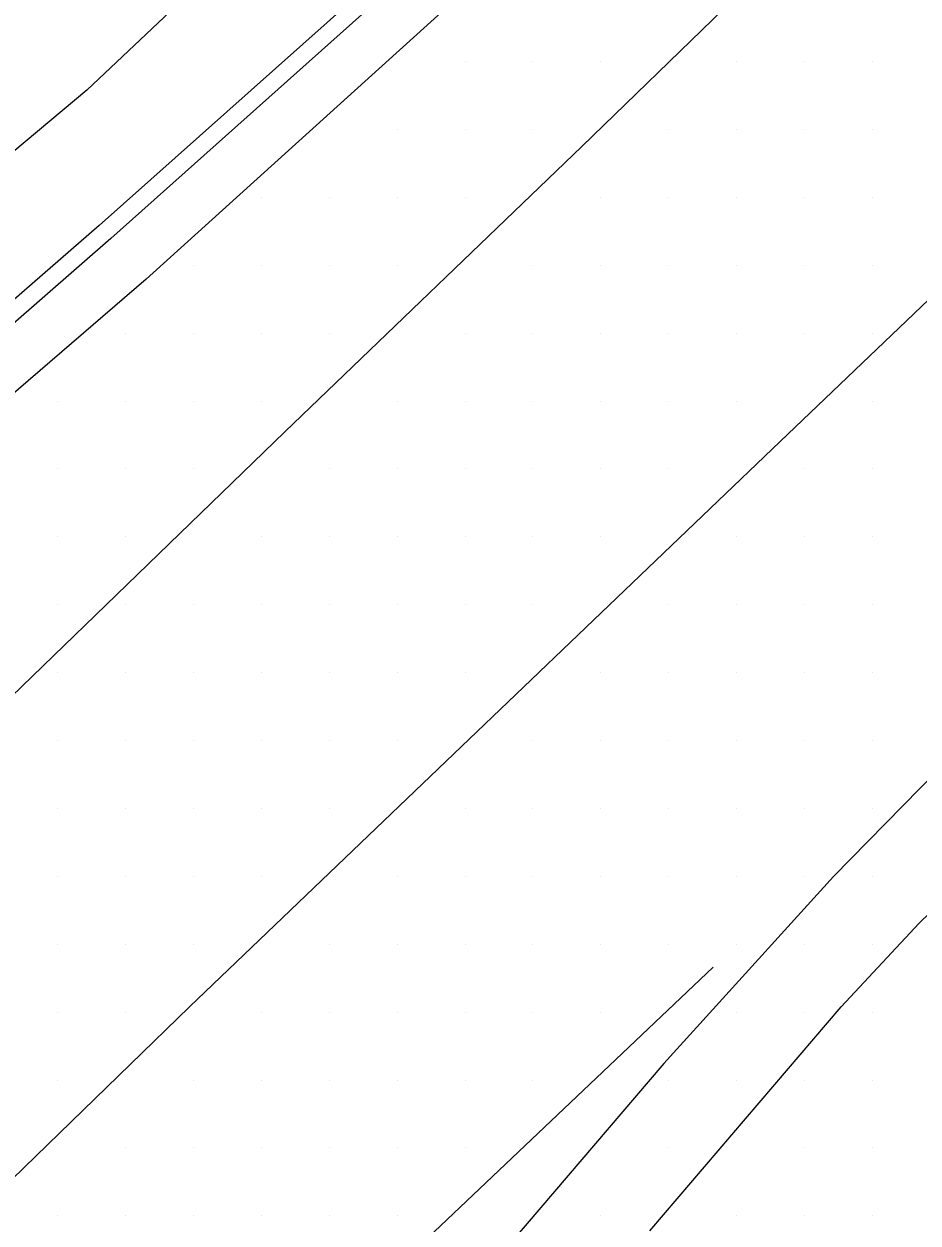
# Model space of a CAD drawing. Extents: x 1762120 to 1766775, y 709485 to 712965.
# Drawn here: x 1765922.5 to 1765955.44, y 709765.99 to 709810.13 of the extents above; entities that cross this region are included whole.
import ezdxf

# ---------------------------------------------------------------- set-up
doc = ezdxf.new("R2010")
doc.units = 0
for name, color, linetype in [('Exist DTM Drainline', 7, 'Continuous'), ('Exist DTM Scan Elevation Point', 7, 'Continuous'), ('Exist Roads Curbs', 7, 'Continuous'), ('Exist Roads EOP', 7, 'Continuous'), ('Exist Roads EOT', 7, 'Continuous'), ('PH Exist DTM Breakline', 7, 'Continuous')]:
    doc.layers.add(name, color=color, linetype=linetype)

msp = doc.modelspace()

# ---------------------------------------------------------------- linework, layer by layer
at = {"layer": 'Exist DTM Drainline'}
msp.add_lwpolyline([(1766063.913, 709930.322), (1766057.701, 709923.91), (1766046.906, 709913.568), (1766035.865, 709903.401), (1766024.816, 709893.244), (1766013.955, 709883.215), (1766002.922, 709873.057), (1765991.913, 709862.875), (1765980.883, 709852.714), (1765969.865, 709842.541), (1765958.834, 709832.379), (1765947.96, 709822.352), (1765936.892, 709812.223), (1765925.699, 709802.239), (1765914.403, 709792.381), (1765903.201, 709782.698), (1765890.304, 709771.843), (1765886.071, 709768.996), (1765882.36, 709767.514), (1765878.452, 709766.471), (1765877.034, 709766.264), (1765873.043, 709766.006), (1765870.064, 709766.269), (1765868.893, 709766.511)], dxfattribs=at)
at = {"layer": 'Exist DTM Scan Elevation Point'}
for p, q in [((1765938.75, 709808.75), (1765938.75, 709808.75)), ((1765941.25, 709808.75), (1765941.25, 709808.75)), ((1765943.75, 709808.75), (1765943.75, 709808.75)), ((1765948.75, 709808.75), (1765948.75, 709808.75)), ((1765951.25, 709808.75), (1765951.25, 709808.75)), ((1765953.75, 709808.75), (1765953.75, 709808.75)), ((1765936.25, 709806.25), (1765936.25, 709806.25)), ((1765938.75, 709806.25), (1765938.75, 709806.25)), ((1765941.25, 709806.25), (1765941.25, 709806.25)), ((1765946.25, 709806.25), (1765946.25, 709806.25)), ((1765948.75, 709806.25), (1765948.75, 709806.25)), ((1765951.25, 709806.25), (1765951.25, 709806.25)), ((1765953.75, 709806.25), (1765953.75, 709806.25)), ((1765931.25, 709803.75), (1765931.25, 709803.75)), ((1765933.75, 709803.75), (1765933.75, 709803.75)), ((1765936.25, 709803.75), (1765936.25, 709803.75)), ((1765938.75, 709803.75), (1765938.75, 709803.75)), ((1765943.75, 709803.75), (1765943.75, 709803.75)), ((1765946.25, 709803.75), (1765946.25, 709803.75)), ((1765948.75, 709803.75), (1765948.75, 709803.75)), ((1765951.25, 709803.75), (1765951.25, 709803.75)), ((1765953.75, 709803.75), (1765953.75, 709803.75)), ((1765928.75, 709801.25), (1765928.75, 709801.25)), ((1765931.25, 709801.25), (1765931.25, 709801.25)), ((1765933.75, 709801.25), (1765933.75, 709801.25)), ((1765936.25, 709801.25), (1765936.25, 709801.25)), ((1765941.25, 709801.25), (1765941.25, 709801.25)), ((1765943.75, 709801.25), (1765943.75, 709801.25)), ((1765946.25, 709801.25), (1765946.25, 709801.25)), ((1765948.75, 709801.25), (1765948.75, 709801.25)), ((1765951.25, 709801.25), (1765951.25, 709801.25)), ((1765953.75, 709801.25), (1765953.75, 709801.25)), ((1765926.25, 709798.75), (1765926.25, 709798.75)), ((1765928.75, 709798.75), (1765928.75, 709798.75)), ((1765931.25, 709798.75), (1765931.25, 709798.75)), ((1765933.75, 709798.75), (1765933.75, 709798.75)), ((1765938.75, 709798.75), (1765938.75, 709798.75)), ((1765941.25, 709798.75), (1765941.25, 709798.75)), ((1765943.75, 709798.75), (1765943.75, 709798.75)), ((1765946.25, 709798.75), (1765946.25, 709798.75)), ((1765948.75, 709798.75), (1765948.75, 709798.75)), ((1765951.25, 709798.75), (1765951.25, 709798.75)), ((1765953.75, 709798.75), (1765953.75, 709798.75)), ((1765923.75, 709796.25), (1765923.75, 709796.25)), ((1765926.25, 709796.25), (1765926.25, 709796.25)), ((1765928.75, 709796.25), (1765928.75, 709796.25)), ((1765931.25, 709796.25), (1765931.25, 709796.25)), ((1765936.25, 709796.25), (1765936.25, 709796.25)), ((1765938.75, 709796.25), (1765938.75, 709796.25)), ((1765941.25, 709796.25), (1765941.25, 709796.25)), ((1765943.75, 709796.25), (1765943.75, 709796.25)), ((1765946.25, 709796.25), (1765946.25, 709796.25)), ((1765948.75, 709796.25), (1765948.75, 709796.25)), ((1765953.75, 709796.25), (1765953.75, 709796.25)), ((1765923.75, 709793.75), (1765923.75, 709793.75)), ((1765926.25, 709793.75), (1765926.25, 709793.75)), ((1765928.75, 709793.75), (1765928.75, 709793.75)), ((1765933.75, 709793.75), (1765933.75, 709793.75)), ((1765936.25, 709793.75), (1765936.25, 709793.75)), ((1765938.75, 709793.75), (1765938.75, 709793.75)), ((1765941.25, 709793.75), (1765941.25, 709793.75)), ((1765943.75, 709793.75), (1765943.75, 709793.75)), ((1765946.25, 709793.75), (1765946.25, 709793.75)), ((1765951.25, 709793.75), (1765951.25, 709793.75)), ((1765953.75, 709793.75), (1765953.75, 709793.75)), ((1765923.75, 709791.25), (1765923.75, 709791.25)), ((1765926.25, 709791.25), (1765926.25, 709791.25)), ((1765931.25, 709791.25), (1765931.25, 709791.25)), ((1765933.75, 709791.25), (1765933.75, 709791.25)), ((1765936.25, 709791.25), (1765936.25, 709791.25)), ((1765938.75, 709791.25), (1765938.75, 709791.25)), ((1765941.25, 709791.25), (1765941.25, 709791.25)), ((1765943.75, 709791.25), (1765943.75, 709791.25)), ((1765948.75, 709791.25), (1765948.75, 709791.25)), ((1765951.25, 709791.25), (1765951.25, 709791.25)), ((1765953.75, 709791.25), (1765953.75, 709791.25)), ((1765923.75, 709788.75), (1765923.75, 709788.75)), ((1765926.25, 709788.75), (1765926.25, 709788.75)), ((1765928.75, 709788.75), (1765928.75, 709788.75)), ((1765931.25, 709788.75), (1765931.25, 709788.75)), ((1765933.75, 709788.75), (1765933.75, 709788.75)), ((1765936.25, 709788.75), (1765936.25, 709788.75)), ((1765938.75, 709788.75), (1765938.75, 709788.75)), ((1765941.25, 709788.75), (1765941.25, 709788.75)), ((1765946.25, 709788.75), (1765946.25, 709788.75)), ((1765948.75, 709788.75), (1765948.75, 709788.75)), ((1765951.25, 709788.75), (1765951.25, 709788.75)), ((1765953.75, 709788.75), (1765953.75, 709788.75)), ((1765923.75, 709786.25), (1765923.75, 709786.25)), ((1765926.25, 709786.25), (1765926.25, 709786.25)), ((1765928.75, 709786.25), (1765928.75, 709786.25)), ((1765931.25, 709786.25), (1765931.25, 709786.25)), ((1765933.75, 709786.25), (1765933.75, 709786.25)), ((1765936.25, 709786.25), (1765936.25, 709786.25)), ((1765938.75, 709786.25), (1765938.75, 709786.25)), ((1765943.75, 709786.25), (1765943.75, 709786.25)), ((1765946.25, 709786.25), (1765946.25, 709786.25)), ((1765948.75, 709786.25), (1765948.75, 709786.25)), ((1765951.25, 709786.25), (1765951.25, 709786.25)), ((1765953.75, 709786.25), (1765953.75, 709786.25)), ((1765923.75, 709783.75), (1765923.75, 709783.75)), ((1765926.25, 709783.75), (1765926.25, 709783.75)), ((1765928.75, 709783.75), (1765928.75, 709783.75)), ((1765931.25, 709783.75), (1765931.25, 709783.75)), ((1765933.75, 709783.75), (1765933.75, 709783.75)), ((1765936.25, 709783.75), (1765936.25, 709783.75)), ((1765941.25, 709783.75), (1765941.25, 709783.75)), ((1765943.75, 709783.75), (1765943.75, 709783.75)), ((1765946.25, 709783.75), (1765946.25, 709783.75)), ((1765948.75, 709783.75), (1765948.75, 709783.75)), ((1765951.25, 709783.75), (1765951.25, 709783.75)), ((1765953.75, 709783.75), (1765953.75, 709783.75)), ((1765923.75, 709781.25), (1765923.75, 709781.25)), ((1765926.25, 709781.25), (1765926.25, 709781.25)), ((1765928.75, 709781.25), (1765928.75, 709781.25)), ((1765931.25, 709781.25), (1765931.25, 709781.25)), ((1765933.75, 709781.25), (1765933.75, 709781.25)), ((1765938.75, 709781.25), (1765938.75, 709781.25)), ((1765941.25, 709781.25), (1765941.25, 709781.25)), ((1765943.75, 709781.25), (1765943.75, 709781.25)), ((1765946.25, 709781.25), (1765946.25, 709781.25)), ((1765948.75, 709781.25), (1765948.75, 709781.25)), ((1765951.25, 709781.25), (1765951.25, 709781.25)), ((1765953.75, 709781.25), (1765953.75, 709781.25)), ((1765923.75, 709778.75), (1765923.75, 709778.75)), ((1765926.25, 709778.75), (1765926.25, 709778.75)), ((1765928.75, 709778.75), (1765928.75, 709778.75)), ((1765931.25, 709778.75), (1765931.25, 709778.75)), ((1765936.25, 709778.75), (1765936.25, 709778.75)), ((1765938.75, 709778.75), (1765938.75, 709778.75)), ((1765941.25, 709778.75), (1765941.25, 709778.75)), ((1765943.75, 709778.75), (1765943.75, 709778.75)), ((1765946.25, 709778.75), (1765946.25, 709778.75)), ((1765948.75, 709778.75), (1765948.75, 709778.75)), ((1765951.25, 709778.75), (1765951.25, 709778.75)), ((1765953.75, 709778.75), (1765953.75, 709778.75)), ((1765923.75, 709776.25), (1765923.75, 709776.25)), ((1765926.25, 709776.25), (1765926.25, 709776.25)), ((1765928.75, 709776.25), (1765928.75, 709776.25)), ((1765933.75, 709776.25), (1765933.75, 709776.25)), ((1765936.25, 709776.25), (1765936.25, 709776.25)), ((1765938.75, 709776.25), (1765938.75, 709776.25)), ((1765941.25, 709776.25), (1765941.25, 709776.25)), ((1765943.75, 709776.25), (1765943.75, 709776.25)), ((1765946.25, 709776.25), (1765946.25, 709776.25)), ((1765948.75, 709776.25), (1765948.75, 709776.25)), ((1765951.25, 709776.25), (1765951.25, 709776.25)), ((1765953.75, 709776.25), (1765953.75, 709776.25)), ((1765923.75, 709773.75), (1765923.75, 709773.75)), ((1765926.25, 709773.75), (1765926.25, 709773.75)), ((1765931.25, 709773.75), (1765931.25, 709773.75)), ((1765933.75, 709773.75), (1765933.75, 709773.75)), ((1765936.25, 709773.75), (1765936.25, 709773.75)), ((1765938.75, 709773.75), (1765938.75, 709773.75)), ((1765941.25, 709773.75), (1765941.25, 709773.75)), ((1765943.75, 709773.75), (1765943.75, 709773.75)), ((1765948.75, 709773.75), (1765948.75, 709773.75)), ((1765951.25, 709773.75), (1765951.25, 709773.75)), ((1765953.75, 709773.75), (1765953.75, 709773.75)), ((1765923.75, 709771.25), (1765923.75, 709771.25)), ((1765928.75, 709771.25), (1765928.75, 709771.25)), ((1765931.25, 709771.25), (1765931.25, 709771.25)), ((1765933.75, 709771.25), (1765933.75, 709771.25)), ((1765936.25, 709771.25), (1765936.25, 709771.25)), ((1765938.75, 709771.25), (1765938.75, 709771.25)), ((1765941.25, 709771.25), (1765941.25, 709771.25)), ((1765946.25, 709771.25), (1765946.25, 709771.25)), ((1765948.75, 709771.25), (1765948.75, 709771.25)), ((1765951.25, 709771.25), (1765951.25, 709771.25)), ((1765953.75, 709771.25), (1765953.75, 709771.25)), ((1765926.25, 709768.75), (1765926.25, 709768.75)), ((1765928.75, 709768.75), (1765928.75, 709768.75)), ((1765931.25, 709768.75), (1765931.25, 709768.75)), ((1765933.75, 709768.75), (1765933.75, 709768.75)), ((1765936.25, 709768.75), (1765936.25, 709768.75)), ((1765938.75, 709768.75), (1765938.75, 709768.75)), ((1765946.25, 709768.75), (1765946.25, 709768.75)), ((1765951.25, 709768.75), (1765951.25, 709768.75)), ((1765953.75, 709768.75), (1765953.75, 709768.75)), ((1765923.75, 709766.25), (1765923.75, 709766.25)), ((1765926.25, 709766.25), (1765926.25, 709766.25)), ((1765928.75, 709766.25), (1765928.75, 709766.25)), ((1765931.25, 709766.25), (1765931.25, 709766.25)), ((1765933.75, 709766.25), (1765933.75, 709766.25)), ((1765936.25, 709766.25), (1765936.25, 709766.25)), ((1765943.75, 709766.25), (1765943.75, 709766.25)), ((1765948.75, 709766.25), (1765948.75, 709766.25)), ((1765951.25, 709766.25), (1765951.25, 709766.25)), ((1765953.75, 709766.25), (1765953.75, 709766.25))]:
    msp.add_line(p, q, dxfattribs=at)
at = {"layer": 'Exist Roads Curbs'}
msp.add_lwpolyline([(1766063.53, 709930.688), (1766057.342, 709924.252), (1766046.563, 709913.904), (1766035.487, 709903.772), (1766024.434, 709893.619), (1766013.573, 709883.614), (1766002.494, 709873.505), (1765991.481, 709863.328), (1765980.451, 709853.167), (1765969.428, 709842.996), (1765958.417, 709832.814), (1765947.518, 709822.842), (1765936.466, 709812.697), (1765925.269, 709802.717), (1765913.954, 709792.88), (1765902.832, 709783.128), (1765889.902, 709772.315), (1765885.785, 709769.578), (1765882.075, 709768.097), (1765878.193, 709767.028), (1765877.043, 709766.866), (1765873.044, 709766.666), (1765870.186, 709766.93), (1765869.526, 709767.079)], dxfattribs=at)
at = {"layer": 'Exist Roads EOP'}
msp.add_lwpolyline([(1766089.315, 709953.874), (1766086.075, 709950.579), (1766075.675, 709939.771), (1766065.305, 709928.947), (1766058.917, 709922.709), (1766048.239, 709912.221), (1766037.255, 709901.998), (1766026.211, 709891.835), (1766015.265, 709881.795), (1766004.275, 709871.591), (1765993.219, 709861.458), (1765982.19, 709851.297), (1765971.169, 709841.129), (1765960.118, 709830.988), (1765949.214, 709820.903), (1765938.132, 709810.793), (1765926.999, 709800.739), (1765915.635, 709790.959), (1765904.412, 709781.204), (1765891.531, 709770.326), (1765886.818, 709767.345), (1765883.166, 709765.731)], dxfattribs=at)
at = {"layer": 'Exist Roads EOT'}
for points in [[(1765841.689, 709692.577), (1765864.596, 709713.332), (1765872.021, 709720.214), (1765893.573, 709740.456), (1765900.275, 709746.855), (1765921.62, 709767.167), (1765928.6, 709773.951), (1765950.637, 709795.032), (1765957.754, 709801.825), (1765979.911, 709823.397), (1765986.543, 709829.934), (1766007.42, 709850.752), (1766014.256, 709857.65), (1766036.063, 709879.705), (1766042.195, 709886.104), (1766063.481, 709908.272), (1766069.837, 709914.951), (1766090.245, 709936.851), (1766096.617, 709943.658)], [(1766108.539, 709938.502), (1766102.816, 709932.322), (1766088.83, 709917.364), (1766071.724, 709899.122), (1766056.291, 709882.974), (1766040.856, 709866.943), (1766023.78, 709849.525), (1766009.915, 709835.567), (1765991.335, 709817.208), (1765977.58, 709803.744), (1765961.905, 709788.506), (1765952.319, 709778.751), (1765946.073, 709771.856), (1765935.352, 709759.32), (1765924.923, 709746.817), (1765917.168, 709737.481), (1765909.184, 709727.883), (1765899.754, 709716.806), (1765894.934, 709710.951), (1765888.013, 709703.395), (1765882.143, 709697.693), (1765876.604, 709692.522), (1765866.088, 709682.994), (1765856.992, 709674.8)], [(1765945.556, 709765.699), (1765952.612, 709773.953), (1765955.483, 709777.028), (1765964.622, 709785.873), (1765972.772, 709793.734), (1765979.239, 709799.923), (1765999.059, 709819.291), (1766010.67, 709830.686), (1766027.923, 709847.897), (1766037.27, 709857.349), (1766045.221, 709865.439), (1766058.899, 709879.716), (1766079.012, 709900.976), (1766097.422, 709920.559), (1766109.866, 709933.891), (1766112.825, 709937.138)], [(1765897.844, 709762.048), (1765900.012, 709764.174), (1765910.986, 709774.664), (1765921.646, 709784.995), (1765932.116, 709795.114), (1765943.052, 709805.629), (1765953.495, 709815.752), (1765963.759, 709825.874), (1765974.337, 709836.395), (1765985.518, 709847.452), (1765995.356, 709857.34), (1766005.949, 709867.937), (1766016.822, 709878.851), (1766027.034, 709889.261), (1766036.866, 709899.51), (1766047.789, 709910.781), (1766057.933, 709921.403)], [(1765843.961, 709678.586), (1765848.452, 709682.564), (1765860.205, 709693.051), (1765869.757, 709701.672), (1765880.692, 709711.673), (1765892.933, 709723.222), (1765899.702, 709729.606), (1765911.981, 709741.194), (1765922.801, 709751.551), (1765933.074, 709761.35), (1765947.886, 709775.411)]]:
    msp.add_lwpolyline(points, dxfattribs=at)
at = {"layer": 'PH Exist DTM Breakline'}
msp.add_lwpolyline([(1766102.274, 709978.949), (1766101.296, 709977.752), (1766099.411, 709975.618), (1766095.957, 709971.406), (1766092.048, 709967.172), (1766085.753, 709960.561), (1766075.01, 709949.139), (1766057.815, 709931.363), (1766048.059, 709921.624), (1766032.009, 709906.612), (1766012.951, 709888.954), (1765990.858, 709868.83), (1765976.042, 709854.938), (1765964.037, 709844), (1765947.701, 709829.061), (1765936.413, 709818.651), (1765924.816, 709807.699), (1765913.373, 709798.119), (1765901.856, 709788.048), (1765891.251, 709779.02), (1765887.385, 709775.439), (1765883.959, 709772.436)], dxfattribs=at)

doc.saveas('drawing.dxf')
